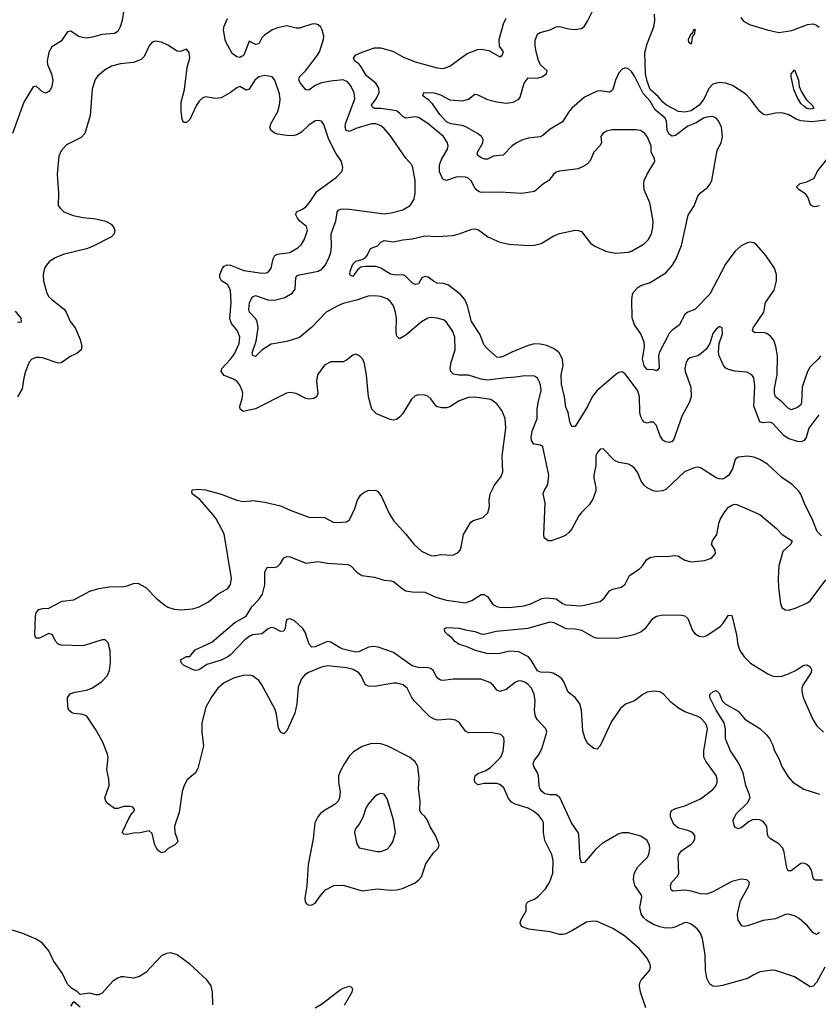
# Model space of a CAD drawing. Header units: inches. Extents: x 1682530 to 1839546, y 640742 to 791647.
# Tile 618 of 656: x 1788524 to 1793623, y 679433 to 685715. Entities that reach past the tile are written whole.
import ezdxf

# ---------------------------------------------------------------- set-up
doc = ezdxf.new("R2010")
doc.units = ezdxf.units.IN
doc.header["$MEASUREMENT"] = 0
for name, color, linetype in [('B7687', 7, 'Continuous'), ('B7688', 7, 'Continuous'), ('B7697', 7, 'Continuous'), ('B7698', 7, 'Continuous')]:
    doc.layers.add(name, color=color, linetype=linetype)

msp = doc.modelspace()

# ---------------------------------------------------------------- linework, layer by layer
at = {"layer": 'B7687', "color": 5, "elevation": 620}
for points in [[(1789757.7, 679430), (1789754.7, 679510), (1789746, 679550), (1789718.4, 679590), (1789609.8, 679689.8), (1789530, 679748.3), (1789490, 679762.4), (1789461.8, 679758.2), (1789430, 679741.5), (1789330, 679636.4), (1789290, 679611.1), (1789250, 679600.5), (1789190, 679609.4), (1789170, 679609.3), (1789150, 679600.9), (1789119, 679581), (1789050, 679504), (1789030, 679493.2), (1789010, 679492.7), (1788970, 679503.7), (1788910, 679495.3), (1788895.3, 679510), (1788855.5, 679535.5), (1788830, 679562.7), (1788797.2, 679630), (1788739.8, 679710), (1788710, 679774.7), (1788670, 679823), (1788630, 679849.6), (1788544.9, 679884.9), (1788430, 679921.6)], [(1788850, 679421), (1788870, 679452), (1788910, 679418)]]:
    msp.add_lwpolyline(points, dxfattribs=at)
at = {"layer": 'B7688', "color": 5}
for points, elevation in [([(1789190, 685779), (1789179.2, 685710), (1789166.2, 685670), (1789150, 685639.7), (1789130, 685627.2), (1789050, 685621.5), (1788990, 685603.5), (1788950, 685597.7), (1788905.1, 685605.1), (1788850, 685641.2), (1788830, 685639), (1788790, 685579), (1788730, 685542), (1788710, 685508), (1788700.5, 685450), (1788701.6, 685430), (1788728.5, 685370), (1788736.5, 685330), (1788730.4, 685290), (1788720.4, 685270), (1788710, 685257), (1788690, 685247.6), (1788670, 685255.6), (1788630, 685292.3), (1788610, 685286), (1788550.4, 685190), (1788479.5, 684990)], 560), ([(1790000, 685573), (1789990, 685578.5), (1789959.5, 685500.5), (1789950, 685485.7), (1789940.1, 685479.9), (1789930, 685474.9), (1789910, 685477.5), (1789880.8, 685500.8), (1789837.4, 685577.4), (1789826.2, 685650), (1789830, 685674), (1789850, 685722.8)], 560), ([(1790000, 685288.7), (1789990, 685273), (1789970, 685265.6), (1789930, 685288.3), (1789910, 685280.9), (1789870.2, 685250), (1789810, 685216.4), (1789772.5, 685212.5), (1789710, 685223.1), (1789690, 685214.5), (1789670, 685196.4), (1789652.8, 685170), (1789610, 685079.5), (1789590, 685060.5), (1789570, 685059.5), (1789560.6, 685080.6), (1789554.5, 685130), (1789556.2, 685190), (1789576.2, 685270), (1789593.1, 685410), (1789611.5, 685471.5), (1789605.2, 685505.2), (1789590, 685528), (1789550, 685512.7), (1789530, 685515.1), (1789470, 685553.6), (1789430, 685571.5), (1789390, 685577.6), (1789370, 685571.6), (1789350, 685549), (1789319.4, 685480.6), (1789299.6, 685460.4), (1789250, 685442.6), (1789167.1, 685432.9), (1789110, 685418.3), (1789070, 685395.8), (1789023.4, 685356.6), (1789006.8, 685333.2), (1788987.8, 685272.2), (1788975.1, 685104.9), (1788939.3, 684990), (1788916.3, 684963.7), (1788823.2, 684916.8), (1788790, 684878), (1788775.2, 684844.8), (1788764.1, 684730), (1788771.8, 684608.2), (1788770.7, 684530.7), (1788784.7, 684510), (1788806.8, 684490), (1788865.9, 684465.9), (1788930, 684452.3), (1789010, 684445.8), (1789074.8, 684430), (1789107.3, 684410), (1789125.5, 684390), (1789132.4, 684370), (1789128.2, 684350), (1789110.4, 684330), (1788990, 684268.1), (1788950, 684253.3), (1788801.7, 684218.3), (1788745.6, 684194.4), (1788712.2, 684170), (1788695.3, 684150), (1788683.7, 684130), (1788674.3, 684090), (1788675.6, 684050), (1788698, 683970), (1788710, 683948.2), (1788729.1, 683929.1), (1788807.9, 683867.9), (1788822, 683850), (1788846.5, 683790), (1788879.1, 683750), (1788910, 683675.8), (1788921.7, 683630), (1788917.2, 683610), (1788890, 683584.9), (1788851.9, 683568.1), (1788790, 683527.1), (1788770, 683524.7), (1788670, 683558), (1788650, 683560.5), (1788630, 683559.7), (1788602.8, 683550), (1788585.5, 683530), (1788562, 683470), (1788550.3, 683430), (1788540.4, 683359.6), (1788510, 683309)], 580), ([(1790000, 683226.2), (1789950, 683215.8), (1789931.2, 683231.2), (1789929.8, 683250), (1789944.1, 683295.9), (1789949, 683330), (1789945.5, 683350), (1789930, 683383.5), (1789909.8, 683410), (1789890, 683422.1), (1789830, 683445), (1789811.5, 683470), (1789815.7, 683490), (1789870.5, 683550), (1789895.7, 683584.3), (1789926.1, 683650), (1789929.9, 683689.9), (1789915, 683730), (1789877.5, 683777.5), (1789866, 683806), (1789874.9, 683910), (1789870, 683989), (1789850, 684026.6), (1789812, 684050), (1789801.1, 684070), (1789802.7, 684090), (1789819.8, 684130), (1789830, 684143.1), (1789848.2, 684151.8), (1789869.8, 684150.2), (1789955.1, 684115.1), (1790000, 684108.6)], 580), ([(1790000, 683840.5), (1789991.1, 683850), (1789986.9, 683866.9), (1789990.9, 683909.1), (1790000, 683927.7)], 560), ([(1788496.4, 683856.4), (1788532, 683810), (1788533.5, 683786.5), (1788510, 683783)], 560), ([(1790000, 681531.4), (1789990, 681533.3), (1789950, 681531), (1789890, 681514), (1789830, 681485.3), (1789790, 681451), (1789750, 681397.4), (1789712.1, 681330), (1789687.1, 681230), (1789687.2, 681170), (1789696.9, 681083.1), (1789662.5, 680937.5), (1789646.4, 680910), (1789593.9, 680866.1), (1789574.7, 680830), (1789562.6, 680790), (1789543.4, 680656.6), (1789512.4, 680570), (1789514.4, 680530), (1789530.4, 680490), (1789533.4, 680470), (1789514.8, 680450), (1789472.8, 680427.2), (1789450, 680406.6), (1789430, 680400.7), (1789410, 680412.3), (1789397.6, 680430), (1789387.3, 680450), (1789370, 680522.7), (1789350, 680539.5), (1789293.3, 680526.7), (1789250, 680524.7), (1789210, 680516.2), (1789190, 680519.3), (1789179.3, 680530), (1789221, 680619), (1789235.5, 680644.5), (1789258, 680670), (1789256.4, 680676.4), (1789246, 680690), (1789230, 680695.3), (1789190, 680695.3), (1789150, 680682), (1789130, 680682), (1789090, 680712.3), (1789074.5, 680730), (1789068.2, 680750), (1789096.4, 680830), (1789094, 680870), (1789081.2, 680930), (1789088.3, 681010), (1789084.7, 681030), (1789053, 681110), (1789008.7, 681188.7), (1788952.4, 681272.4), (1788930, 681282.4), (1788870, 681288.3), (1788854.5, 681294.5), (1788838, 681310), (1788832, 681330), (1788829.7, 681390), (1788845.7, 681414.3), (1788876.1, 681423.9), (1788950, 681436.5), (1788985.6, 681450), (1789047.3, 681490), (1789082.9, 681530), (1789097.7, 681562.3), (1789104.9, 681615.1), (1789101.1, 681690), (1789090, 681739.3), (1789070, 681758.9), (1789050, 681759.7), (1788930, 681720.4), (1788790, 681725.1), (1788769, 681730), (1788752.7, 681750), (1788734, 681790), (1788710, 681799.3), (1788650, 681769.6), (1788626.6, 681770), (1788620.5, 681790), (1788625.4, 681910), (1788629.8, 681930.2), (1788647.2, 681952.8), (1788670, 681959.3), (1788710, 681960.5), (1788794.9, 682005.1), (1788870, 682013.7), (1788972.3, 682070), (1789030, 682086.5), (1789095.8, 682095.8), (1789190, 682099), (1789210, 682102.3), (1789250, 682118.3), (1789279.4, 682119.4), (1789330, 682093.4), (1789400.9, 682020.9), (1789450, 681979.1), (1789470, 681967.2), (1789510, 681954.2), (1789550, 681949.4), (1789630, 681955.6), (1789670.6, 681969.4), (1789730, 682002), (1789790, 682050.2), (1789853.4, 682086.6), (1789870, 682110.8), (1789876.8, 682150), (1789830, 682434), (1789778.4, 682530), (1789758.1, 682558.1), (1789673.6, 682653.6), (1789625.2, 682690), (1789624, 682710), (1789630, 682714.8), (1789660.9, 682719.1), (1789710, 682715.8), (1789810, 682688), (1789910.2, 682650.2), (1789950, 682640.3), (1790000, 682645.7)], 580), ([(1790000, 681785.2), (1789996.4, 681783.6), (1789960.9, 681759.1), (1789870, 681662.5), (1789852.8, 681650), (1789809.7, 681629.7), (1789719, 681601), (1789670, 681567), (1789644, 681564), (1789628.4, 681568.4), (1789570, 681598), (1789558, 681610), (1789550, 681631), (1789590, 681651.3), (1789610, 681652), (1789645.4, 681694.6), (1789750, 681744), (1789896.9, 681870), (1789970.8, 681909.2), (1790000, 681959.3)], 560)]:
    msp.add_lwpolyline(points, dxfattribs=dict(at, elevation=elevation))
at = {"layer": 'B7697', "color": 5}
for points, elevation in [([(1792522.2, 679410), (1792486.6, 679510), (1792480.5, 679550), (1792483.6, 679570), (1792492.7, 679587.3), (1792547, 679650), (1792552, 679670), (1792549.6, 679690), (1792527.8, 679730), (1792478.7, 679790), (1792385.6, 679870), (1792310, 679916.3), (1792210, 679960.7), (1792183.3, 679963.3), (1792143, 679957), (1792050, 679901.3), (1792010, 679882.4), (1791990, 679878), (1791970, 679878.9), (1791910, 679895.3), (1791771.8, 679911.8), (1791727.6, 679930), (1791718.7, 679950), (1791723, 679970), (1791740.2, 680000)], 580), ([(1793664.1, 679670), (1793610, 679571.3), (1793590, 679549.7), (1793570, 679543.6), (1793470, 679608), (1793350, 679649.6), (1793330, 679651.5), (1793250, 679639.5), (1793210, 679622), (1793170, 679597.6), (1793010, 679553.6), (1792970, 679547), (1792950, 679549.4), (1792930, 679560.9), (1792910, 679599), (1792901.5, 679650), (1792899.2, 679750), (1792883.1, 679850), (1792870, 679886.6), (1792850, 679914), (1792810, 679945.1), (1792790, 679954), (1792770, 679956.2), (1792712.5, 679927.5), (1792690, 679921), (1792650, 679919.8), (1792610, 679927.6), (1792570, 679941.9), (1792530, 679965.2), (1792506.4, 679986.4), (1792498.4, 680000)], 560), ([(1793397.8, 680000), (1793350, 679978.7), (1793270, 679968.9), (1793170, 679933.6), (1793150, 679929.2), (1793134.8, 679934.8), (1793111, 679971), (1793107.5, 680000)], 540), ([(1793630, 679891.8), (1793610, 679878.7), (1793590, 679889.7), (1793553.7, 679933.7), (1793500.3, 679980.3), (1793470, 679997.7), (1793461.5, 680000)], 540), ([(1790410, 679410.5), (1790450, 679434.9), (1790570, 679524.9), (1790590, 679536.5), (1790630, 679548), (1790642, 679542), (1790648, 679530), (1790645.3, 679510), (1790595.2, 679424.8)], 580)]:
    msp.add_lwpolyline(points, dxfattribs=dict(at, elevation=elevation))
at = {"layer": 'B7698', "color": 5}
for points, elevation in [([(1793625.3, 683194.7), (1793561.8, 683110), (1793544.7, 683050), (1793531.8, 683030), (1793510, 683022.8), (1793490, 683024.8), (1793430, 683044.1), (1793403, 683063), (1793330, 683140.7), (1793310, 683147.3), (1793270, 683143.8), (1793249.9, 683149.9), (1793211.6, 683250), (1793217.9, 683377.9), (1793209.8, 683429.8), (1793198, 683450), (1793167.2, 683467.2), (1793090, 683473.4), (1793050, 683482.5), (1793031.4, 683491.4), (1793016.8, 683510), (1792989.6, 683570), (1792985.1, 683594.9), (1792989.4, 683650), (1793011.2, 683711.2), (1793009.1, 683749.1), (1792996, 683756), (1792990, 683756), (1792970, 683740.9), (1792950, 683712.7), (1792930.4, 683649.6), (1792905.8, 683614.2), (1792875.4, 683584.6), (1792853, 683570), (1792802.9, 683557.1), (1792790, 683547.3), (1792778.9, 683530), (1792770.3, 683490.3), (1792772.6, 683470), (1792808.1, 683370), (1792810.2, 683310), (1792797.8, 683270), (1792754.4, 683190), (1792700.6, 683039.4), (1792690, 683025.1), (1792670, 683018.7), (1792650, 683022), (1792630, 683031.6), (1792610, 683064.5), (1792590, 683126.6), (1792570, 683148), (1792550, 683148.3), (1792530, 683141.1), (1792510, 683147.8), (1792500.9, 683160.9), (1792490, 683180.7), (1792482.3, 683210), (1792481.2, 683310), (1792470, 683346.6), (1792390, 683456.9), (1792370, 683467.8), (1792350, 683464.7), (1792330, 683451.3), (1792210, 683348.5), (1792179.2, 683310), (1792150, 683248.3), (1792070, 683119.3), (1792050, 683119), (1792036.2, 683150), (1792026.3, 683210), (1792010, 683242.7), (1792001.4, 683310), (1791983.6, 683390), (1791980.5, 683450), (1791992.7, 683510), (1791989.8, 683549.8), (1791969, 683589), (1791935.8, 683615.8), (1791890, 683636.2), (1791846, 683646), (1791810, 683646.7), (1791770, 683635.7), (1791665.5, 683594.5), (1791610, 683567.2), (1791590, 683560.5), (1791570, 683562.9), (1791510, 683615.1), (1791490, 683639.5), (1791461.4, 683710), (1791408.1, 683790), (1791383.8, 683890), (1791366, 683930), (1791340.4, 683960.4), (1791261, 684021), (1791230, 684031.5), (1791190, 684035.1), (1791166.3, 684046.3), (1791132.2, 684072.2), (1791110, 684077.6), (1791092.2, 684067.8), (1791070, 684029.6), (1791050, 684025.4), (1791030, 684036.8), (1790983.2, 684083.2), (1790970, 684087.8), (1790926.4, 684086.4), (1790892.1, 684092.1), (1790829.4, 684130), (1790801, 684141), (1790730, 684141.5), (1790703, 684137), (1790679.9, 684120.1), (1790650, 684077.6), (1790640.8, 684080.8), (1790632.3, 684090), (1790633.6, 684110), (1790650, 684156.1), (1790670, 684173.8), (1790710, 684184.4), (1790730, 684196.9), (1790741.8, 684210), (1790764.5, 684255.5), (1790808.1, 684271.9), (1790830, 684296.3), (1790850, 684306.7), (1790910, 684297.2), (1790970, 684310.2), (1791030, 684316.9), (1791110, 684336.8), (1791190, 684331.3), (1791290, 684339.1), (1791330, 684348.3), (1791410, 684378.4), (1791430, 684380.5), (1791454.3, 684374.3), (1791513.4, 684330), (1791590, 684295), (1791650, 684284), (1791770, 684275.3), (1791810, 684277.8), (1791852.3, 684287.7), (1791930, 684334), (1791970, 684350.3), (1792070, 684372), (1792090, 684370.3), (1792110, 684363.1), (1792168.2, 684290), (1792196.3, 684270), (1792270, 684237.4), (1792330, 684226), (1792410, 684232.2), (1792430, 684239.5), (1792510, 684285.7), (1792535.8, 684310), (1792557.7, 684350), (1792566.9, 684390), (1792568.2, 684430), (1792546.2, 684546.2), (1792511.8, 684630), (1792507.8, 684670), (1792511.8, 684690), (1792529.6, 684730), (1792579.3, 684810), (1792576, 684830), (1792555.1, 684870), (1792556.2, 684910), (1792529.7, 684969.7), (1792515.1, 684990), (1792501, 685001), (1792487.7, 685007.7), (1792453.3, 685013.3), (1792307.1, 685012.9), (1792270, 685005.1), (1792247.3, 684990), (1792233.4, 684970), (1792238.4, 684930), (1792228.4, 684910), (1792190.5, 684870), (1792165.1, 684814.9), (1792150, 684796), (1792130, 684782), (1792090, 684764.5), (1791970, 684749.4), (1791950, 684742.7), (1791932.3, 684727.7), (1791902, 684690), (1791870, 684669.6), (1791810, 684619.2), (1791730, 684606.3), (1791590, 684614.6), (1791473.1, 684613.1), (1791456.5, 684616.5), (1791433.7, 684633.7), (1791407.4, 684687.4), (1791385.5, 684705.5), (1791370, 684710.8), (1791330, 684712.3), (1791310, 684709.8), (1791250, 684689.6), (1791230, 684695.1), (1791223, 684703), (1791204.2, 684744.2), (1791203.6, 684790), (1791216.2, 684823.8), (1791255.5, 684890), (1791259.3, 684910), (1791256.1, 684930), (1791228.8, 684970), (1791130, 685053), (1791070, 685091.5), (1791050, 685094.8), (1790990, 685086.9), (1790970, 685096.9), (1790950, 685119.7), (1790930, 685133.2), (1790830, 685148.3), (1790789.1, 685149.1), (1790776.3, 685156.3), (1790770.7, 685170), (1790799.9, 685210), (1790819.5, 685250), (1790817.9, 685277.9), (1790798.5, 685310), (1790737.8, 685357.8), (1790700.6, 685420.6), (1790690, 685433.2), (1790664.2, 685450), (1790655.8, 685470), (1790667.7, 685490), (1790710, 685508.8), (1790790, 685534.9), (1790830, 685535.6), (1790910, 685511.6), (1790970, 685479), (1791050, 685446.4), (1791190, 685409.2), (1791230, 685404.7), (1791270, 685418.3), (1791380.9, 685499.1), (1791450, 685524.9), (1791470, 685526.4), (1791518.4, 685518.4), (1791590, 685478.8), (1791604, 685490), (1791612.7, 685510), (1791586.3, 685546.3), (1791585.6, 685590), (1791612.2, 685690), (1791630, 685726)], 540), ([(1793637, 683570), (1793622.4, 683550), (1793570, 683500.5), (1793553.2, 683470), (1793520.1, 683370), (1793514.6, 683270), (1793510, 683258.9), (1793490, 683240.9), (1793450, 683227.1), (1793430, 683236.3), (1793390, 683278), (1793350, 683309.7), (1793341.8, 683330), (1793342.5, 683362.5), (1793359.9, 683450), (1793361.3, 683570), (1793350.4, 683630.4), (1793337.8, 683670), (1793317.2, 683697.2), (1793293.5, 683713.5), (1793270, 683719.4), (1793216.6, 683716.6), (1793202.2, 683730), (1793205.8, 683750), (1793274.5, 683850), (1793284.7, 683910), (1793340.5, 683990), (1793355.1, 684050), (1793356.3, 684090), (1793342.9, 684130), (1793288.2, 684210), (1793230, 684276.9), (1793210, 684291.5), (1793190, 684296.9), (1793167.8, 684292.2), (1793130, 684273), (1793090, 684235.8), (1793030, 684155.1), (1792930, 683963.8), (1792833.2, 683866.8), (1792790, 683849.8), (1792770, 683834.5), (1792733.4, 683766.6), (1792690, 683734.3), (1792670, 683713.3), (1792606, 683590), (1792601.8, 683570), (1792606.4, 683493.6), (1792598.3, 683481.7), (1792590, 683475.1), (1792570, 683481.6), (1792530, 683483), (1792510, 683507), (1792500.5, 683550), (1792513.4, 683630), (1792510, 683658), (1792490, 683711.8), (1792448.2, 683768.2), (1792433.5, 683813.5), (1792432.3, 683927.7), (1792437.1, 683962.9), (1792443, 683977), (1792470, 684006.7), (1792490, 684019.5), (1792550, 684038.2), (1792650, 684100.6), (1792692.2, 684150), (1792715.4, 684190), (1792750, 684274), (1792792.2, 684467.8), (1792830, 684527.7), (1792854, 684590), (1792871.3, 684610), (1792915, 684645), (1792932.3, 684667.7), (1792942, 684690), (1792976.9, 684883.1), (1793002, 684930), (1793011, 684969), (1793003.5, 685030), (1792985.4, 685070), (1792970, 685088), (1792950, 685098), (1792910, 685093.2), (1792890, 685086.2), (1792843.6, 685056.4), (1792790, 685036.2), (1792710, 684977), (1792690, 684973.1), (1792678.9, 684978.9), (1792667.8, 684987.8), (1792657.5, 685010), (1792652.6, 685070), (1792643.5, 685090), (1792581.3, 685141.3), (1792550, 685196.5), (1792503.7, 685243.7), (1792450, 685354.2), (1792430, 685384.2), (1792410, 685402.2), (1792390, 685408.7), (1792370, 685400.4), (1792350, 685375.4), (1792326.9, 685330), (1792310, 685269.6), (1792300.7, 685259.3), (1792290, 685253.3), (1792230, 685261.1), (1792210, 685258.5), (1792130, 685221.5), (1792048.5, 685150), (1792030, 685128.4), (1791990, 685063.1), (1791910, 685018), (1791864.4, 684975.6), (1791847.9, 684967.9), (1791770, 684959.1), (1791730, 684946.3), (1791695.3, 684930), (1791668.4, 684910), (1791610, 684851.8), (1791550, 684845.7), (1791510, 684826), (1791493.5, 684826.5), (1791470, 684834.5), (1791447.1, 684850), (1791447.1, 684870), (1791480.3, 684930), (1791482.8, 684950), (1791473.3, 684970), (1791446.9, 684990), (1791372.4, 685032.4), (1791350, 685040.5), (1791275.6, 685050), (1791250, 685064.3), (1791206.7, 685110), (1791158.6, 685178.6), (1791139.2, 685199.2), (1791098, 685230), (1791104, 685250), (1791108.6, 685251.4), (1791170, 685249), (1791210, 685236.6), (1791270, 685203.9), (1791350, 685198.2), (1791390, 685208.9), (1791430, 685239.5), (1791450, 685236.1), (1791510, 685207.2), (1791570, 685191.8), (1791630, 685183.7), (1791674, 685190), (1791710, 685209.1), (1791719.2, 685220.8), (1791745, 685310), (1791770, 685344.6), (1791830, 685341.3), (1791857, 685350), (1791887, 685370), (1791891.6, 685390), (1791848.4, 685428.4), (1791835.8, 685455.8), (1791821.2, 685510), (1791814.1, 685550), (1791814.5, 685585.5), (1791830, 685623.1), (1791846.2, 685633.8), (1791910, 685651), (1791950, 685670.2), (1791970, 685672.1), (1792030, 685656.2), (1792066.1, 685653.9), (1792110, 685660.3), (1792130, 685674.4), (1792150, 685705.5), (1792180.4, 685770)], 520), ([(1793670, 685073.4), (1793583.6, 685063.6), (1793510, 685069.9), (1793480.7, 685080.7), (1793429.5, 685109.5), (1793390, 685120.5), (1793350, 685119.4), (1793290, 685106.2), (1793272, 685110), (1793249.1, 685129.1), (1793187.6, 685210), (1793159.6, 685239.6), (1793075, 685295), (1793030.8, 685310.8), (1792990, 685314.6), (1792950, 685303.7), (1792924.6, 685275.4), (1792890.8, 685209.2), (1792862.5, 685170), (1792810, 685132.9), (1792770, 685125.6), (1792730, 685128.8), (1792654.1, 685170), (1792630, 685188.5), (1792602.5, 685222.5), (1792550, 685269.8), (1792530, 685322.6), (1792519.4, 685370), (1792514.8, 685505.2), (1792530, 685561), (1792573.4, 685670), (1792579.8, 685710), (1792577.1, 685750)], 480), ([(1793128.9, 685730), (1793145.1, 685705.1), (1793184.2, 685684.2), (1793296.3, 685650), (1793370, 685634.3), (1793454, 685646), (1793554.5, 685685.5), (1793590, 685688), (1793610, 685680.8), (1793627.8, 685667.8)], 480), ([(1790000, 683927.7), (1790010, 683948), (1790030, 683955.8), (1790108.8, 683928.8), (1790150, 683925.5), (1790216.1, 683943.9), (1790264.4, 683970), (1790283.6, 683996.4), (1790286.8, 684070), (1790297.6, 684082.4), (1790311.5, 684088.5), (1790429.1, 684110.9), (1790454.6, 684125.4), (1790475, 684150), (1790496.2, 684190), (1790510.7, 684230), (1790515.4, 684270), (1790513.6, 684350), (1790543.1, 684430), (1790552, 684488), (1790560.5, 684499.5), (1790573, 684507), (1790590, 684509.2), (1790630, 684506.8), (1790850, 684476.1), (1790896.8, 684483.2), (1790970, 684502.6), (1791016.2, 684530), (1791042, 684570), (1791049.7, 684610), (1791048.6, 684690), (1791035.1, 684770), (1791027.8, 684790), (1790990, 684831.5), (1790890, 684976.8), (1790850, 685022), (1790830, 685037.2), (1790797.2, 685050), (1790770, 685051.2), (1790670, 685021.7), (1790630, 685001.6), (1790608.1, 685008.1), (1790601.9, 685030), (1790603.7, 685050), (1790664.7, 685210), (1790659.8, 685250), (1790635.9, 685295.9), (1790617.9, 685317.9), (1790590, 685330.8), (1790510, 685323.2), (1790450, 685311.6), (1790410, 685295.8), (1790370, 685265), (1790350, 685267.4), (1790316, 685310), (1790306.9, 685330), (1790310.7, 685350), (1790350, 685391), (1790425.8, 685490), (1790437.7, 685510), (1790464.2, 685590), (1790466.3, 685610), (1790456, 685650), (1790447.3, 685667.3), (1790430, 685683.6), (1790410, 685689.6), (1790390, 685687.8), (1790310, 685662.2), (1790290, 685661), (1790230, 685675.8), (1790170, 685664.5), (1790137.4, 685650), (1790090, 685619.8), (1790070, 685598.7), (1790050, 685562.4), (1790030, 685556.4), (1790000, 685573)], 560), ([(1790000, 684108.6), (1790070, 684098.4), (1790100.4, 684099.6), (1790113.5, 684106.5), (1790130, 684130.4), (1790142.8, 684190), (1790152.2, 684210), (1790170, 684219.2), (1790249.9, 684230.1), (1790300.5, 684259.5), (1790320.5, 684279.5), (1790340.8, 684310), (1790361.4, 684370), (1790355, 684395), (1790312.7, 684430), (1790297.8, 684450), (1790288.2, 684470), (1790290.9, 684489.1), (1790330, 684505.8), (1790350, 684520.7), (1790375.4, 684550), (1790420.4, 684619.6), (1790546, 684710), (1790582.9, 684750), (1790587.6, 684770), (1790578.3, 684810), (1790543.1, 684863.1), (1790497.3, 684950), (1790466.9, 685046.9), (1790450, 685067), (1790430, 685073.3), (1790410, 685069.6), (1790370, 685042.6), (1790322.7, 684997.3), (1790296.8, 684983.2), (1790270, 684975.4), (1790230, 684975.9), (1790170, 684985.7), (1790150, 684992.2), (1790128.2, 685010), (1790122.2, 685030), (1790127.7, 685050), (1790172.2, 685130), (1790183.4, 685170), (1790186.3, 685206.3), (1790182.2, 685242.2), (1790152.8, 685330), (1790135.1, 685350), (1790090, 685360.3), (1790050.4, 685350), (1790026.4, 685330), (1790000, 685288.7)], 580), ([(1793630, 684526.9), (1793601.3, 684521.3), (1793584.9, 684524.9), (1793573.4, 684533.4), (1793558, 684578), (1793542.8, 684602.8), (1793500.9, 684630), (1793482.9, 684650), (1793506, 684670), (1793550, 684681.1), (1793595.8, 684704.2), (1793618.3, 684750), (1793686, 684834)], 480), ([(1793643, 682423), (1793615.1, 682450), (1793582.7, 682530), (1793537.5, 682617.5), (1793510, 682688.7), (1793496, 682710), (1793456, 682750), (1793390, 682794.5), (1793299.1, 682879.1), (1793250, 682909.7), (1793210, 682924.7), (1793170, 682931.2), (1793110, 682925.2), (1793091, 682910), (1793074.8, 682850), (1793050.7, 682810), (1793028.6, 682791.4), (1793010, 682784.7), (1792990, 682785.4), (1792970, 682792.8), (1792870, 682856.9), (1792850, 682861.1), (1792830, 682855.8), (1792768, 682830), (1792650, 682717.2), (1792630, 682709.3), (1792590, 682706), (1792568.7, 682710), (1792530, 682729.4), (1792510, 682746), (1792491.3, 682771.3), (1792470, 682825.2), (1792450, 682854), (1792429.5, 682869.5), (1792410, 682879.3), (1792350, 682889.5), (1792322.3, 682902.3), (1792250, 682977.2), (1792230, 682976), (1792210, 682952.7), (1792201.3, 682930), (1792201.6, 682870), (1792188.7, 682810), (1792188.9, 682790), (1792203.1, 682730), (1792202.4, 682710), (1792182.8, 682657.2), (1792159.6, 682620.4), (1792110, 682571.6), (1792094, 682550), (1792050, 682466.6), (1792030, 682442.9), (1792010, 682425.6), (1791990, 682416.2), (1791918, 682390), (1791898, 682390), (1791872.7, 682410), (1791869.5, 682429.5), (1791879.7, 682630), (1791866, 682690), (1791871.6, 682710), (1791895.8, 682750), (1791903.1, 682810), (1791862.9, 682990), (1791850, 683001.6), (1791807.3, 683007.3), (1791792.6, 683030), (1791789.8, 683049.8), (1791796.8, 683090), (1791828.7, 683170), (1791828.4, 683230), (1791833.7, 683270), (1791853.8, 683350), (1791850, 683385.2), (1791843.2, 683403.2), (1791830, 683427.6), (1791810, 683442), (1791750, 683443.5), (1791690, 683433.7), (1791631.4, 683431.4), (1791510, 683416.4), (1791470, 683421.4), (1791390, 683447), (1791327.2, 683447.2), (1791293.1, 683453.1), (1791276.3, 683470), (1791273.3, 683490), (1791279.8, 683530), (1791303.9, 683610), (1791301.7, 683690), (1791290, 683726.6), (1791250, 683785.1), (1791230, 683799.6), (1791190, 683811.8), (1791150, 683815.6), (1791130, 683811.5), (1791090, 683787.3), (1790990, 683702.4), (1790950, 683679.3), (1790933.4, 683693.4), (1790930, 683702), (1790926.8, 683730), (1790930.6, 683810.6), (1790923.8, 683850), (1790909.7, 683890), (1790890, 683918.9), (1790870, 683935), (1790830, 683948.9), (1790790, 683954.6), (1790748.5, 683951.5), (1790674.2, 683925.8), (1790590, 683904.3), (1790555.6, 683890), (1790481.7, 683850), (1790390, 683753.8), (1790310, 683686.9), (1790230, 683663), (1790130, 683644.7), (1790070, 683607.1), (1790030, 683567), (1790012.3, 683572.3), (1790008, 683590), (1790035, 683665), (1790047, 683750), (1790041.2, 683790), (1790029.2, 683809.2), (1790000, 683840.5)], 560), ([(1790000, 682645.7), (1790012.9, 682647.1), (1790090, 682638), (1790190, 682614.4), (1790250, 682586.4), (1790370, 682541.7), (1790470, 682538.4), (1790526, 682510), (1790550, 682507), (1790610, 682512.2), (1790630, 682524.9), (1790662.9, 682597.1), (1790681.1, 682650), (1790699.3, 682680.7), (1790720.5, 682699.5), (1790747.6, 682712.4), (1790793.1, 682713.1), (1790810, 682704.9), (1790834.1, 682674.1), (1790881.1, 682570), (1790910, 682519.1), (1790990, 682433), (1791040.4, 682370), (1791090, 682324.9), (1791150, 682295.8), (1791170, 682294), (1791210, 682302.6), (1791290, 682298), (1791324.4, 682315.6), (1791336.2, 682330), (1791343.6, 682350), (1791357.6, 682430), (1791405.1, 682510), (1791420.7, 682519.3), (1791481.7, 682538.3), (1791513, 682570), (1791523, 682610), (1791520.5, 682650), (1791527.6, 682690), (1791554.4, 682745.6), (1791598.3, 682801.7), (1791607.6, 682830), (1791603.7, 682930), (1791628.2, 683110), (1791623.5, 683170), (1791602.4, 683222.4), (1791570, 683264), (1791531.6, 683291.6), (1791430, 683306.9), (1791390, 683304.9), (1791330, 683282.6), (1791270, 683245), (1791250, 683239.4), (1791218.8, 683238.8), (1791190, 683244.5), (1791182.6, 683250), (1791150, 683295.4), (1791130, 683313.5), (1791110, 683320.4), (1791070, 683321.1), (1791050, 683314.7), (1791026.5, 683293.5), (1790970, 683202.9), (1790950, 683178.7), (1790930, 683164.2), (1790910, 683160.5), (1790890, 683164.7), (1790801.5, 683201.5), (1790773.3, 683230), (1790751.2, 683310), (1790738.9, 683450), (1790722.9, 683530), (1790710, 683552.7), (1790692.7, 683570), (1790670, 683580.9), (1790650, 683575.1), (1790610, 683542.7), (1790590, 683532.7), (1790510, 683531.8), (1790470, 683511.8), (1790426, 683450), (1790418.4, 683410), (1790427.7, 683330), (1790418.8, 683310), (1790402, 683298), (1790370, 683293.3), (1790350, 683298.7), (1790290, 683331.2), (1790250, 683337.6), (1790227.4, 683332.6), (1790030, 683232.4), (1790000, 683226.2)], 580), ([(1790000, 681959.3), (1790006.2, 681970), (1790050, 682017), (1790074, 682050), (1790089.7, 682110), (1790089.6, 682190.4), (1790102.9, 682217.1), (1790110, 682222.8), (1790150, 682220.7), (1790170, 682226), (1790190, 682246), (1790210, 682281), (1790230, 682290.7), (1790250, 682288), (1790350, 682248.5), (1790430, 682258.7), (1790490, 682248.8), (1790618.3, 682238.3), (1790637.3, 682230), (1790675.8, 682190), (1790709.5, 682169.5), (1790790, 682158.8), (1790850, 682140.2), (1790895.2, 682135.2), (1790910.1, 682130.1), (1790965.5, 682085.5), (1790990, 682072), (1791030, 682064.6), (1791110, 682062.8), (1791181.6, 682030), (1791250, 682011), (1791370, 681994.8), (1791410.4, 682009.6), (1791470, 682047.5), (1791488.1, 682048.1), (1791510, 682034.6), (1791544.8, 681984.8), (1791570, 681971.3), (1791590, 681967.8), (1791650, 681965), (1791744.4, 681975.6), (1791792, 681990), (1791858.2, 682021.8), (1791890, 682027.3), (1791950, 682020.3), (1791990.5, 681990), (1792010, 681981.8), (1792110, 681975.3), (1792230, 682002.8), (1792255, 682025), (1792290, 682070.3), (1792310, 682082.6), (1792364.9, 682095.1), (1792377.7, 682102.3), (1792390, 682114.8), (1792418, 682170), (1792478, 682210), (1792499.5, 682230), (1792527.9, 682272.1), (1792550, 682284.9), (1792590, 682292.7), (1792650, 682290.4), (1792710, 682297), (1792730, 682292.2), (1792770, 682267), (1792810, 682257), (1792895.3, 682264.7), (1792940.9, 682279.1), (1792966, 682310), (1792963.7, 682330), (1792939.6, 682370), (1792946, 682390), (1792974, 682430), (1792989.7, 682510), (1792998, 682530), (1793024.9, 682575.1), (1793050, 682604.9), (1793070, 682618), (1793090, 682623.8), (1793102, 682622), (1793250, 682559.1), (1793354.8, 682470), (1793390.8, 682430), (1793456, 682390), (1793446.8, 682370), (1793396.8, 682323.2), (1793370.6, 682230), (1793365.7, 682150), (1793368.7, 682090), (1793380.5, 681990), (1793390, 681966), (1793410, 681950.7), (1793430, 681948.2), (1793470, 681957.6), (1793550, 681993), (1793570, 682007.7), (1793670, 682140.7)], 560), ([(1792498.4, 680000), (1792492.5, 680010), (1792482.2, 680050), (1792496.3, 680116.3), (1792493.4, 680130), (1792452.2, 680192.2), (1792443.2, 680230), (1792443.8, 680250), (1792448.6, 680271.4), (1792469.9, 680310.1), (1792529.7, 680370), (1792541.3, 680390), (1792547.5, 680427.5), (1792545.8, 680445.8), (1792530, 680479.3), (1792490, 680506.6), (1792410, 680527), (1792370, 680527.8), (1792350, 680520.5), (1792241.8, 680458.2), (1792199.8, 680420.2), (1792130, 680338), (1792110, 680335.3), (1792103.1, 680363.1), (1792094.4, 680514.4), (1792088.5, 680530), (1792046.6, 680590), (1791972.3, 680752.3), (1791950, 680769.8), (1791910, 680769.1), (1791877, 680777), (1791858.3, 680790), (1791845.7, 680810), (1791839.7, 680830), (1791835.4, 680890), (1791829.7, 680910), (1791806.9, 680950), (1791802.6, 680970), (1791809.7, 680990), (1791836.3, 681023.7), (1791857.5, 681062.5), (1791889.7, 681170), (1791883.6, 681190), (1791830, 681247.8), (1791816.8, 681270), (1791809.8, 681310), (1791815.8, 681370), (1791808.5, 681411.5), (1791791.4, 681450), (1791770, 681473.7), (1791750, 681487.9), (1791730, 681495.8), (1791710, 681496.8), (1791690, 681488.4), (1791630, 681442.7), (1791590, 681428.2), (1791570, 681438.4), (1791546.3, 681470), (1791526.5, 681486.5), (1791468.2, 681508.2), (1791291.7, 681508.3), (1791230, 681498.5), (1791210, 681502), (1791190, 681516.2), (1791163, 681563), (1791150, 681575.1), (1791130, 681580.3), (1791070, 681582), (1791030, 681593.2), (1790910, 681677.1), (1790812.3, 681712.3), (1790784.7, 681715.3), (1790750, 681711.1), (1790690, 681681.3), (1790670, 681679.7), (1790590, 681699.5), (1790565.2, 681710), (1790510, 681744.5), (1790490, 681747), (1790410, 681714.5), (1790390, 681712.7), (1790371.6, 681731.6), (1790347, 681807), (1790331, 681831), (1790279.1, 681879.1), (1790250, 681892.3), (1790230, 681889), (1790222.4, 681870), (1790219.3, 681830), (1790210, 681813.2), (1790190, 681812), (1790150, 681833), (1790130, 681837.4), (1790110, 681829.6), (1790070, 681796.9), (1790010, 681789.7), (1790000, 681785.2)], 560), ([(1793107.5, 680000), (1793106.3, 680010), (1793126.8, 680093.2), (1793178.4, 680190), (1793182.7, 680210), (1793166.6, 680226.6), (1793130, 680231.6), (1793070, 680215.8), (1792950.1, 680149.9), (1792910, 680135.3), (1792870, 680137.5), (1792810, 680155.8), (1792770, 680161.1), (1792694.2, 680154.2), (1792682.6, 680162.6), (1792679.7, 680190), (1792685.6, 680210), (1792723.6, 680250), (1792731.2, 680270), (1792727.6, 680370), (1792732.6, 680390), (1792750, 680413.4), (1792810, 680454), (1792824.7, 680470), (1792834, 680490), (1792834, 680510), (1792819.6, 680530), (1792790, 680542.7), (1792730, 680556), (1792701.1, 680581.1), (1792679.7, 680630), (1792678.9, 680650), (1792685.6, 680670), (1792710, 680683.2), (1792770, 680698.8), (1792870, 680744), (1792950, 680803.1), (1792971.1, 680830), (1792977.7, 680850), (1792977.7, 680870), (1792970, 680892.3), (1792904.1, 680984.1), (1792892.2, 681010), (1792891.8, 681050), (1792914.1, 681190), (1792910.5, 681210), (1792899.4, 681230), (1792870, 681260.7), (1792850, 681272.4), (1792770, 681299.3), (1792730, 681323.1), (1792681.1, 681361.1), (1792637.2, 681410), (1792610, 681426.2), (1792570, 681431.5), (1792530, 681424.1), (1792503.1, 681410), (1792450.1, 681369.9), (1792392.6, 681347.4), (1792359.5, 681320.5), (1792303, 681237), (1792230, 681082), (1792210, 681061.2), (1792190, 681065.2), (1792150, 681097.2), (1792132.9, 681132.9), (1792118.4, 681178.4), (1792111.7, 681310), (1792099.8, 681350), (1792071.1, 681390), (1792025.7, 681425.7), (1791997.7, 681490), (1791985.3, 681510), (1791970, 681523.4), (1791930, 681546), (1791909.4, 681550.6), (1791850, 681551.9), (1791830, 681561.4), (1791789.8, 681630), (1791772.9, 681650), (1791710, 681681.3), (1791652.8, 681687.2), (1791588.6, 681671.4), (1791515.3, 681670), (1791435.1, 681690), (1791375.5, 681715.5), (1791330, 681728.5), (1791299.5, 681750), (1791286.9, 681766.9), (1791257.2, 681790), (1791239, 681810), (1791235.3, 681830), (1791250, 681837.3), (1791330, 681832.8), (1791370, 681821.5), (1791430, 681812.3), (1791470, 681796.9), (1791490, 681794.6), (1791565.4, 681814.6), (1791770, 681832.2), (1791910, 681874), (1791934.9, 681870), (1792010, 681831.7), (1792070, 681829), (1792110, 681819.6), (1792190, 681775.6), (1792210, 681769), (1792350, 681772.2), (1792447.2, 681792.8), (1792489.9, 681810.1), (1792523.6, 681836.4), (1792565.3, 681894.7), (1792590, 681908.7), (1792630, 681917.6), (1792750, 681917), (1792770, 681912.4), (1792790, 681895.5), (1792819, 681819), (1792836.2, 681796.2), (1792861.6, 681781.6), (1792890, 681777.4), (1792910, 681786), (1792995.2, 681844.8), (1793015.2, 681864.8), (1793050, 681916.3), (1793070, 681914.8), (1793100.3, 681790), (1793109.2, 681729.2), (1793121.7, 681690), (1793149.3, 681649.3), (1793190.4, 681610), (1793301.2, 681541.2), (1793328.1, 681528.1), (1793350, 681523.8), (1793390, 681527.2), (1793436.8, 681543.2), (1793477.6, 681562.4), (1793530, 681597), (1793550, 681598.4), (1793570, 681587.3), (1793578.7, 681570), (1793576, 681550), (1793524.6, 681470), (1793517.4, 681450), (1793516.5, 681430), (1793526.7, 681390), (1793587.1, 681250), (1793614, 681210), (1793656, 681170)], 540), ([(1791740.2, 680000), (1791757.4, 680030), (1791757.6, 680070), (1791761.4, 680078.6), (1791772.7, 680090), (1791810, 680104.7), (1791836.4, 680123.6), (1791881, 680170), (1791906.2, 680210), (1791928.8, 680270), (1791930.6, 680350), (1791921.4, 680390), (1791877.3, 680477.3), (1791868.9, 680528.9), (1791867.7, 680590), (1791859.3, 680610), (1791838, 680638), (1791804.7, 680664.7), (1791770, 680684.1), (1791687, 680710), (1791663.5, 680723.5), (1791645.8, 680745.8), (1791613.9, 680813.9), (1791590, 680835.4), (1791570, 680841.5), (1791490, 680842), (1791450, 680834.3), (1791430.9, 680850.9), (1791427.5, 680870), (1791431, 680890), (1791450, 680905.2), (1791496.4, 680923.6), (1791530, 680944.6), (1791595.8, 681010), (1791611, 681049), (1791617.4, 681110), (1791614.6, 681134.6), (1791595.1, 681155.1), (1791530, 681168.4), (1791390, 681166.3), (1791370, 681176.2), (1791331.8, 681230), (1791306.3, 681246.3), (1791270, 681253.5), (1791193.2, 681246.8), (1791170, 681251.5), (1791140.9, 681270), (1791043.1, 681370), (1791027.8, 681390), (1790997.7, 681450), (1790971.3, 681471.3), (1790930, 681482.2), (1790910, 681482.5), (1790790, 681461.7), (1790750, 681463), (1790730, 681474.7), (1790703.9, 681530), (1790690, 681547.3), (1790653.1, 681570), (1790610, 681579.9), (1790490, 681592.6), (1790450, 681584.3), (1790368, 681550), (1790345, 681535), (1790323.7, 681510), (1790302.8, 681457.2), (1790292.6, 681350), (1790280.3, 681290), (1790230, 681177.2), (1790210, 681158), (1790190, 681169.5), (1790177, 681197), (1790164.6, 681284.6), (1790155.2, 681315.2), (1790070, 681471.8), (1790050, 681498.4), (1790010, 681529.5), (1790000, 681531.4)], 580), ([(1793650, 680225.4), (1793605.3, 680225.3), (1793591, 680231), (1793579.3, 680290), (1793567.1, 680310), (1793550, 680324.2), (1793530, 680332.9), (1793510, 680332), (1793450, 680285.8), (1793430, 680284.7), (1793421.4, 680301.4), (1793403.8, 680403.8), (1793395.3, 680430), (1793370, 680458), (1793316.2, 680490), (1793303, 680503), (1793298, 680518), (1793294.2, 680570), (1793270, 680599.1), (1793250, 680609.7), (1793230, 680613.1), (1793202.8, 680610), (1793180.2, 680599.8), (1793130, 680558.9), (1793110, 680552), (1793090, 680564), (1793080.7, 680590), (1793079.7, 680610), (1793100.7, 680650), (1793170, 680717.8), (1793187.1, 680750), (1793184, 680770), (1793160.2, 680830), (1793143.7, 680910), (1793113.8, 680973.8), (1793062.8, 681050), (1793030, 681126), (1793029.9, 681190), (1793021.6, 681230), (1792969.9, 681310), (1792929.6, 681390), (1792929, 681410), (1792950, 681426.8), (1792970, 681434.8), (1792990, 681418), (1793007.7, 681370), (1793026.8, 681350), (1793110, 681304), (1793152.5, 681252.5), (1793250, 681193.4), (1793294.8, 681150), (1793310.7, 681130), (1793330, 681091.3), (1793343, 681050), (1793370, 681001), (1793390.4, 680950), (1793430, 680885.5), (1793459.3, 680850), (1793530, 680806.7), (1793630, 680774.9)], 520), ([(1793461.5, 680000), (1793430, 680008.4), (1793410, 680005.4), (1793397.8, 680000)], 540)]:
    msp.add_lwpolyline(points, dxfattribs=dict(at, elevation=elevation))
for points, elevation in [([(1792810, 685559), (1792795.3, 685570), (1792793.2, 685590), (1792810, 685626.8), (1792814.6, 685625.4), (1792823.7, 685636.3), (1792826, 685650), (1792834.2, 685654.2), (1792838.8, 685650), (1792834.2, 685645.8), (1792830, 685619), (1792823.5, 685616.5), (1792818, 685602)], 460), ([(1793570, 685144), (1793550, 685149.8), (1793530, 685163.1), (1793510, 685181.6), (1793490, 685217), (1793466.6, 685270), (1793449.1, 685350), (1793450, 685371), (1793470, 685396), (1793496, 685330), (1793500.7, 685290), (1793514.8, 685254.8), (1793545.5, 685205.5), (1793583, 685170), (1793593, 685150), (1793590, 685148)], 460), ([(1790770, 681097.2), (1790710, 681077.4), (1790655.5, 681044.5), (1790630, 681017.6), (1790596.9, 680970), (1790570, 680919.5), (1790560.2, 680890), (1790560.2, 680850), (1790569.2, 680789.2), (1790565.6, 680750), (1790557.2, 680730), (1790537.4, 680710), (1790470.3, 680670), (1790445.3, 680650), (1790427.8, 680630), (1790409.1, 680590), (1790398.2, 680490), (1790364.9, 680324.9), (1790358, 680190), (1790344, 680110), (1790347.5, 680087.5), (1790355.3, 680075.3), (1790370, 680066), (1790390, 680066.8), (1790410, 680078), (1790446, 680130), (1790476.1, 680163.9), (1790530, 680190.3), (1790590, 680193.4), (1790710, 680157.8), (1790810, 680170.2), (1790890, 680161), (1790930, 680162.9), (1790967.3, 680172.7), (1791050, 680208.9), (1791073.4, 680226.6), (1791090, 680246.7), (1791116.1, 680330), (1791162.9, 680397.1), (1791196.2, 680430), (1791202.4, 680450), (1791177.7, 680510), (1791145.3, 680565.3), (1791126.6, 680610), (1791111.4, 680631.4), (1791089.7, 680650), (1791077.8, 680670), (1791080.7, 680730), (1791069.8, 680810), (1791075.4, 680875.4), (1791067, 680950), (1791050, 680980.4), (1791012.6, 681010), (1790870, 681083.1), (1790830, 681095.3)], 620), ([(1790830, 680778.4), (1790810, 680772), (1790790, 680757), (1790749.2, 680710.8), (1790734.5, 680685.5), (1790715.2, 680624.8), (1790693.9, 680586.1), (1790666.7, 680550), (1790662, 680530), (1790676.4, 680456.4), (1790690.6, 680430.6), (1790807.3, 680407.3), (1790830, 680408.5), (1790870, 680423.8), (1790890, 680444), (1790907.3, 680470), (1790922.9, 680530), (1790909.7, 680610), (1790870, 680745.2), (1790850, 680774.5)], 640)]:
    msp.add_lwpolyline(points, close=True, dxfattribs=dict(at, elevation=elevation))

doc.saveas('drawing.dxf')
